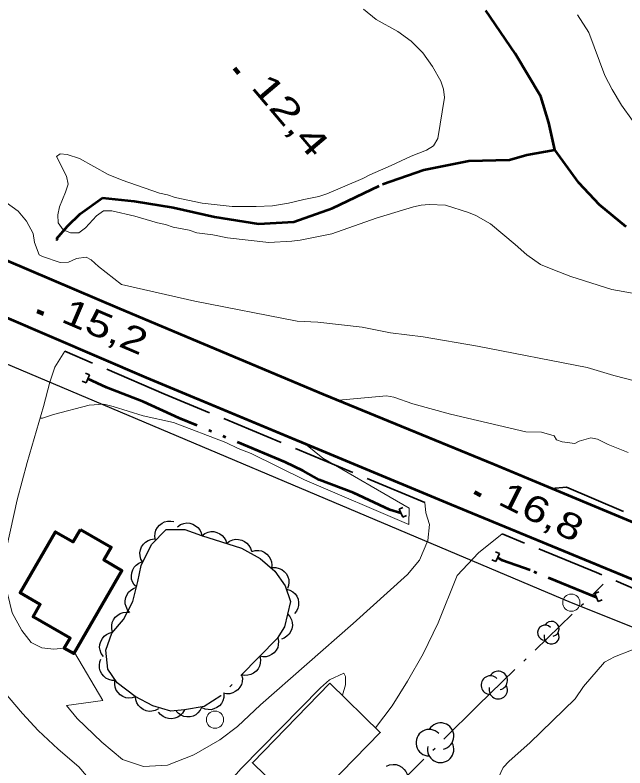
# Model space of a CAD drawing. Extents: x 386081 to 389416, y 5130568 to 5134082.
# Drawn here: x 388431 to 388501.6, y 5132469.8 to 5132556.9 of the extents above; entities that cross this region are included whole.
import ezdxf

# ---------------------------------------------------------------- set-up
doc = ezdxf.new("R2010")
doc.units = 0
doc.header["$LTSCALE"] = 1.2
for name, pattern in [('DASH_DOUBLE_DOT', [9.2, 5, -1.2, 0.3, -1.2, 0.3, -1.2]), ('DOT_DASHED', [7.7, 5, -1.2, 0.3, -1.2]), ('LONG_DASHED', [7.5, 6, -1.5])]:
    doc.linetypes.add(name, pattern=pattern)
for name, color, linetype, lineweight in [('19', 7, 'Continuous', 13), ('2', 7, 'Continuous', 13), ('21', 7, 'LONG_DASHED', 35), ('26', 7, 'Continuous', 35), ('3', 7, 'Continuous', 140), ('31', 7, 'Continuous', 70), ('36', 7, 'Continuous', 13), ('4', 7, 'DASH_DOUBLE_DOT', 53), ('41', 7, 'DOT_DASHED', 25), ('44', 7, 'Continuous', 25)]:
    doc.layers.add(name, color=color, linetype=linetype, lineweight=lineweight)

msp = doc.modelspace()

# ---------------------------------------------------------------- linework, layer by layer
at = {"layer": '19'}
for points in [[(388436.67, 5132483.63), (388435.45, 5132483.51), (388434.06, 5132483.66), (388432.83, 5132484.3), (388431.75, 5132485.68), (388430.62, 5132487.73), (388430.11, 5132489.97), (388429.81, 5132492.42), (388430.03, 5132495.37), (388431.23, 5132500.79), (388432.36, 5132505.11), (388434.28, 5132511.59), (388434.98, 5132514.4), (388435.56, 5132516.16), (388436.74, 5132518.01)], [(388478.4, 5132500.51), (388478.54, 5132499.3), (388478.95, 5132497.96), (388478.76, 5132496.09), (388477.78, 5132493.83), (388476.4, 5132492.17), (388470.11, 5132486.49), (388459.38, 5132477.09), (388456.71, 5132474.59), (388454.69, 5132473.01), (388451.68, 5132471.3), (388448.62, 5132470.09), (388445.84, 5132469.96), (388443.4, 5132470.75), (388441, 5132472.76), (388438.15, 5132475.51), (388436.92, 5132477), (388441.13, 5132477.59), (388437.86, 5132483.13)], [(388487.36, 5132496.86), (388484.64, 5132494.66), (388482.17, 5132492.04), (388479.94, 5132486.57), (388478.23, 5132482.99), (388476.41, 5132479.83), (388474.64, 5132476.95), (388472.7, 5132474.42)], [(388426.07, 5132486.38), (388426.83, 5132482.91), (388427.5, 5132481.38), (388428.05, 5132480.47), (388431.82, 5132476.09), (388433.66, 5132474.12), (388435.97, 5132471.93), (388438.35, 5132469.91), (388441.48, 5132466.22)], [(388451.47, 5132460.26), (388453.35, 5132464.17), (388455.4, 5132467.75), (388457.16, 5132469.72), (388466.35, 5132479.05), (388467.38, 5132479.98), (388469.05, 5132480.73), (388469.21, 5132480.34), (388469.23, 5132479.41), (388468.87, 5132478.19)]]:
    msp.add_lwpolyline(points, dxfattribs=at)
at = {"layer": '2'}
for points in [[(388471.32, 5132557.6), (388472.78, 5132556.38), (388475.27, 5132554.98), (388476.85, 5132553.89), (388478.19, 5132552.54), (388479.29, 5132550.96), (388480.26, 5132549.25), (388480.57, 5132548.33), (388480.69, 5132547.35), (388479.92, 5132542.63), (388479.43, 5132541.77), (388478.59, 5132541.28), (388476.83, 5132540.59), (388474.53, 5132539.48), (388472.04, 5132538.43), (388471.25, 5132537.99), (388467.07, 5132536.2), (388466.16, 5132535.89), (388464.4, 5132535.57), (388462.64, 5132535.13)], [(388502.46, 5132544.7), (388501.19, 5132546.47), (388500.09, 5132548.3), (388499.24, 5132549.89), (388497.4, 5132554.9), (388496.1, 5132556.92)], [(388462.64, 5132535.13), (388460.76, 5132534.82), (388458.88, 5132534.75), (388456.09, 5132534.73), (388452.62, 5132535.14), (388449.52, 5132535.8), (388448.61, 5132536.1), (388447.7, 5132536.28), (388443.38, 5132537.8), (388441.74, 5132538.46), (388438.45, 5132540.29), (388436.99, 5132540.77), (388436.2, 5132540.83), (388435.78, 5132540.52), (388436.94, 5132538.25), (388437.12, 5132537.34), (388436.82, 5132536.41), (388436.1, 5132534.69), (388435.92, 5132533.77), (388435.98, 5132532.85), (388436.53, 5132532.06), (388437.38, 5132531.7), (388438.35, 5132531.7), (388439.14, 5132532.26), (388440.41, 5132533.67), (388441.2, 5132534.23), (388442.18, 5132534.23), (388444.85, 5132533.63), (388447.47, 5132532.85), (388448.38, 5132532.67), (388449.29, 5132532.37), (388451.11, 5132532.01), (388452.03, 5132531.71), (388453.85, 5132531.47), (388455.55, 5132531.11), (388460.35, 5132530.59), (388463.02, 5132530.72), (388463.99, 5132530.85), (388467.63, 5132531.6), (388472.78, 5132533.41), (388477.09, 5132534.71), (388478, 5132534.9), (388478.91, 5132534.97), (388480.79, 5132534.92), (388483.46, 5132534.07), (388484.31, 5132533.71), (388486.01, 5132532.74), (388488.87, 5132530.36), (388490.21, 5132529.14), (388491.79, 5132528.05), (388493.22, 5132527.47), (388495.3, 5132526.66), (388500.06, 5132525.15), (388502.47, 5132524.7)], [(388427.81, 5132536.72), (388431.32, 5132534.2), (388432.29, 5132533.04), (388433.08, 5132531.62), (388433.21, 5132530.59), (388433.76, 5132529.16), (388434.16, 5132528.95), (388436.21, 5132528.25), (388437.14, 5132528.3), (388438.07, 5132528.73), (388439.22, 5132528.87), (388439.8, 5132528.58), (388440.62, 5132527.8), (388443.28, 5132525.71), (388451.8, 5132523.79), (388463.64, 5132521.49), (388466.02, 5132521.36), (388471.15, 5132520.78), (388474.44, 5132520.11), (388478.22, 5132519.66), (388484.5, 5132518.59), (388497.22, 5132516.11), (388500.3, 5132515.2), (388510.47, 5132512.57)], [(388468.44, 5132512.32), (388473.96, 5132512.84), (388474.83, 5132512.69), (388477.02, 5132511.91), (388481.4, 5132510.7), (388490.12, 5132508.68), (388491.92, 5132508.62), (388493.39, 5132508.19), (388493.64, 5132507.75), (388494.32, 5132507.5), (388495.78, 5132507.32), (388496.28, 5132507.59), (388497.64, 5132507.97), (388498.41, 5132507.82), (388499.64, 5132507.22), (388501.96, 5132506.28)], [(388433.88, 5132510.25), (388434.14, 5132510.25), (388435.41, 5132510.68), (388439.54, 5132511.74), (388441.25, 5132511.86), (388442.34, 5132511.62), (388445.8, 5132510.53), (388449.31, 5132509.76), (388455.37, 5132507.44), (388456.81, 5132506.74), (388458.29, 5132506.15), (388464.48, 5132503.13), (388476.58, 5132497.95), (388476.59, 5132499.82), (388466.6, 5132505.62), (388464.61, 5132507.25)], [(388485.36, 5132465.26), (388487.48, 5132469.82), (388488.18, 5132470.57), (388490.58, 5132472.7), (388495.82, 5132477.78), (388496.78, 5132479.2), (388499.21, 5132482.01), (388500.37, 5132482.65), (388502.36, 5132483.4), (388505.02, 5132483.98), (388506.36, 5132483.91), (388510.11, 5132482.94), (388511.39, 5132482.49), (388514.46, 5132481), (388516.27, 5132480), (388526.64, 5132475.38), (388530.8, 5132474.32), (388533.18, 5132473.58), (388536.35, 5132472.42), (388539.55, 5132471.05), (388545.41, 5132469.19)]]:
    msp.add_lwpolyline(points, dxfattribs=at)
at = {"layer": '21', "linetype": 'Continuous', "lineweight": 53}
for points in [[(388191.48, 5132611.97), (388201.34, 5132608.24), (388228.73, 5132598.22), (388268.27, 5132585.17), (388287.74, 5132578.66), (388303.84, 5132573.63), (388321.27, 5132567.92), (388340.39, 5132560.41), (388359.24, 5132552.66), (388386.08, 5132541.24), (388413.51, 5132528.97), (388446.14, 5132514.94), (388481.46, 5132500.28), (388528.45, 5132480.9), (388560.87, 5132469.08), (388592.98, 5132459.29), (388624.84, 5132449.91), (388649.31, 5132442.21), (388698.24, 5132426.15), (388719.57, 5132420.8), (388747.92, 5132415.16), (388759.06, 5132412.44)], [(388752.35, 5132420.42), (388746.56, 5132421.72), (388723.84, 5132426.42), (388706.19, 5132430.3), (388688.75, 5132435.61), (388650.33, 5132448.25), (388633.46, 5132453.57), (388619.16, 5132457.98), (388581.01, 5132468.83), (388558.46, 5132476.36), (388537.23, 5132484.09), (388513.45, 5132493.63), (388486.44, 5132504.88), (388466.69, 5132512.98), (388443.12, 5132522.9), (388422.08, 5132531.86), (388395.19, 5132543.69), (388370.98, 5132554.57), (388349.79, 5132563.34), (388333.23, 5132569.83), (388319.55, 5132574.91)]]:
    msp.add_lwpolyline(points, dxfattribs=at)
at = {"layer": '21'}
for points in [[(388478.4, 5132500.51), (388448.21, 5132513.08), (388436.72, 5132518.01)], [(388493.07, 5132502.12), (388494.8, 5132502.28), (388511.03, 5132495.38), (388516.65, 5132493.36), (388520.38, 5132492.74), (388523.97, 5132491.7), (388526.53, 5132490.43), (388530.37, 5132488.33), (388533.79, 5132486.72), (388541.83, 5132483.24), (388546.36, 5132481.48), (388552.87, 5132479.09), (388571.6, 5132472.68), (388572.85, 5132471.55)], [(388518.87, 5132483.55), (388515.4, 5132484.95), (388498.29, 5132492.4), (388487.36, 5132496.86)]]:
    msp.add_lwpolyline(points, dxfattribs=at)
at = {"layer": '26'}
for p, q in [((388435.96, 5132530.96), (388435.8, 5132530.83)), ((388435.96, 5132530.96), (388435.89, 5132531.04)), ((388435.8, 5132530.83), (388435.74, 5132530.91)), ((388439.58, 5132515.26), (388439.12, 5132515.45)), ((388439.58, 5132515.26), (388439.2, 5132514.33)), ((388439.2, 5132514.33), (388438.73, 5132514.52)), ((388475.43, 5132499.71), (388475.88, 5132499.92)), ((388475.85, 5132498.8), (388475.43, 5132499.71)), ((388475.85, 5132498.8), (388476.3, 5132499)), ((388487.04, 5132494.59), (388486.58, 5132494.79)), ((388487.04, 5132494.59), (388486.62, 5132493.67)), ((388486.62, 5132493.67), (388486.16, 5132493.87)), ((388498.09, 5132489.97), (388498.55, 5132490.16)), ((388498.47, 5132489.04), (388498.09, 5132489.97)), ((388498.47, 5132489.04), (388498.93, 5132489.22))]:
    msp.add_line(p, q, dxfattribs=at)
at = {"layer": '3'}
for p, q in [((388456.37, 5132550.74), (388456.88, 5132550.13)), ((388433.53, 5132522.62), (388434.26, 5132522.31)), ((388484.18, 5132501.67), (388484.89, 5132501.31))]:
    msp.add_line(p, q, dxfattribs=at)
at = {"layer": '31'}
msp.add_lwpolyline([(388438.53, 5132497.38), (388442.08, 5132495.33), (388441.23, 5132493.86), (388443.34, 5132492.63), (388437.78, 5132483), (388436.67, 5132483.63), (388437.34, 5132484.8), (388433.07, 5132487.28), (388433.89, 5132488.7), (388431.58, 5132490.03), (388435.66, 5132497.09), (388437.69, 5132495.93)], close=True, dxfattribs=at)
at = {"layer": '31', "lineweight": 35}
msp.add_lwpolyline([(388467.41, 5132479.57), (388473.25, 5132473.88), (388464.29, 5132464.68), (388458.45, 5132470.38)], close=True, dxfattribs=at)
at = {"layer": '36', "lineweight": 25}
msp.add_lwpolyline([(388287.89, 5132574.37), (388317.1, 5132565.88), (388359.16, 5132547.34), (388422.11, 5132519.87), (388495.36, 5132488.91), (388546.21, 5132468.63), (388599.35, 5132467.9), (388679.46, 5132445.13), (388742.17, 5132427.49), (388747.41, 5132426.3)], dxfattribs=at)
at = {"layer": '36'}
for centre in [(388495.378, 5132488.9), (388454.118, 5132475.36)]:
    msp.add_circle(centre, 1, dxfattribs=at)
at = {"layer": '4'}
for points in [[(388435.77, 5132531), (388437.03, 5132532.49), (388438.49, 5132533.91), (388441.1, 5132535.74), (388444.78, 5132535.38), (388449.28, 5132534.63), (388454.06, 5132533.55), (388459.14, 5132532.76), (388463.23, 5132532.98), (388467.74, 5132534.55), (388473.5, 5132537.33), (388478.28, 5132538.99), (388483.5, 5132540.05), (388488.22, 5132540.13), (388490.22, 5132540.72), (388493.48, 5132541.32), (388492.79, 5132544.43), (388491.86, 5132547.46), (388488.86, 5132552.47), (388484.42, 5132559.01)], [(388501.74, 5132532.41), (388498.65, 5132534.94), (388496.23, 5132537.5), (388493.48, 5132541.32)], [(388475.64, 5132499.25), (388474.38, 5132499.66), (388470.17, 5132501.62), (388466.19, 5132503.13), (388464.34, 5132504.15), (388462.26, 5132505.16), (388449.98, 5132510.26), (388445.86, 5132512.13), (388441.56, 5132513.8), (388439.39, 5132514.8)], [(388498.28, 5132489.5), (388490.62, 5132492.65), (388487.39, 5132493.8), (388486.83, 5132494.13)]]:
    msp.add_lwpolyline(points, dxfattribs=at)
at = {"layer": '41'}
msp.add_lwpolyline([(388437.22, 5132430.72), (388460.96, 5132453.54), (388484.53, 5132476.98), (388499.07, 5132491.03)], dxfattribs=at)
at = {"layer": '44'}
for points in [[(388447.25, 5132496.15), (388447.17, 5132496.56), (388447.21, 5132496.96), (388447.28, 5132497.29), (388447.46, 5132497.59), (388447.69, 5132497.88), (388448, 5132498.1), (388448.28, 5132498.26), (388448.63, 5132498.34), (388449, 5132498.35), (388449.35, 5132498.29)], [(388449.79, 5132497.69), (388450.13, 5132497.93), (388450.52, 5132498.06), (388450.84, 5132498.13), (388451.19, 5132498.09), (388451.55, 5132497.99), (388451.88, 5132497.8), (388452.15, 5132497.61), (388452.35, 5132497.33), (388452.52, 5132497), (388452.61, 5132496.65)], [(388452.61, 5132496.65), (388452.93, 5132496.91), (388453.31, 5132497.06), (388453.63, 5132497.14), (388453.98, 5132497.12), (388454.35, 5132497.04), (388454.69, 5132496.87), (388454.96, 5132496.69), (388455.18, 5132496.42), (388455.37, 5132496.1), (388455.47, 5132495.75)], [(388445.75, 5132493.58), (388445.54, 5132493.95), (388445.45, 5132494.34), (388445.42, 5132494.67), (388445.49, 5132495.02), (388445.62, 5132495.36), (388445.84, 5132495.67), (388446.06, 5132495.92), (388446.37, 5132496.1), (388446.71, 5132496.23), (388447.07, 5132496.28)], [(388455.47, 5132495.75), (388455.8, 5132496.01), (388456.18, 5132496.16), (388456.5, 5132496.24), (388456.85, 5132496.23), (388457.21, 5132496.15), (388457.55, 5132495.97), (388457.82, 5132495.8), (388458.05, 5132495.52), (388458.23, 5132495.2), (388458.33, 5132494.86)], [(388458.38, 5132494.84), (388458.78, 5132494.95), (388459.19, 5132494.94), (388459.52, 5132494.89), (388459.83, 5132494.73), (388460.13, 5132494.52), (388460.38, 5132494.22), (388460.56, 5132493.95), (388460.66, 5132493.62), (388460.7, 5132493.25), (388460.66, 5132492.89)], [(388445.07, 5132490.68), (388444.77, 5132490.97), (388444.58, 5132491.33), (388444.47, 5132491.64), (388444.44, 5132491.99), (388444.48, 5132492.36), (388444.62, 5132492.72), (388444.76, 5132493.01), (388445.01, 5132493.26), (388445.31, 5132493.48), (388445.64, 5132493.62)], [(388460.76, 5132492.97), (388461.17, 5132492.98), (388461.56, 5132492.87), (388461.87, 5132492.74), (388462.14, 5132492.52), (388462.38, 5132492.24), (388462.55, 5132491.89), (388462.66, 5132491.59), (388462.67, 5132491.23), (388462.62, 5132490.87), (388462.5, 5132490.53)], [(388444.27, 5132487.78), (388444, 5132488.09), (388443.83, 5132488.46), (388443.73, 5132488.78), (388443.73, 5132489.13), (388443.79, 5132489.5), (388443.95, 5132489.85), (388444.11, 5132490.13), (388444.37, 5132490.36), (388444.69, 5132490.56), (388445.03, 5132490.69)], [(388462.39, 5132490.48), (388462.79, 5132490.36), (388463.13, 5132490.14), (388463.39, 5132489.93), (388463.58, 5132489.64), (388463.73, 5132489.3), (388463.78, 5132488.92), (388463.8, 5132488.59), (388463.71, 5132488.25), (388463.56, 5132487.92), (388463.34, 5132487.63)], [(388442.27, 5132485.46), (388442.16, 5132485.86), (388442.16, 5132486.26), (388442.21, 5132486.59), (388442.36, 5132486.91), (388442.57, 5132487.21), (388442.86, 5132487.46), (388443.13, 5132487.65), (388443.47, 5132487.75), (388443.84, 5132487.79), (388444.2, 5132487.76)], [(388462.52, 5132487.6), (388462.8, 5132487.29), (388462.97, 5132486.92), (388463.07, 5132486.6), (388463.08, 5132486.25), (388463.02, 5132485.89), (388462.87, 5132485.54), (388462.71, 5132485.25), (388462.45, 5132485.01), (388462.14, 5132484.81), (388461.81, 5132484.68)], [(388441.2, 5132482.66), (388440.95, 5132483), (388440.82, 5132483.39), (388440.76, 5132483.71), (388440.79, 5132484.06), (388440.89, 5132484.42), (388441.08, 5132484.75), (388441.27, 5132485.01), (388441.55, 5132485.22), (388441.88, 5132485.39), (388442.23, 5132485.48)], [(388461.41, 5132484.84), (388461.49, 5132484.43), (388461.45, 5132484.03), (388461.38, 5132483.7), (388461.2, 5132483.4), (388460.97, 5132483.11), (388460.66, 5132482.89), (388460.38, 5132482.73), (388460.03, 5132482.65), (388459.66, 5132482.64), (388459.31, 5132482.7)], [(388442.61, 5132479.91), (388442.2, 5132479.9), (388441.81, 5132480.02), (388441.5, 5132480.15), (388441.24, 5132480.38), (388441, 5132480.66), (388440.84, 5132481.01), (388440.73, 5132481.32), (388440.73, 5132481.67), (388440.78, 5132482.04), (388440.91, 5132482.37)], [(388459.31, 5132482.7), (388459.39, 5132482.29), (388459.35, 5132481.89), (388459.28, 5132481.56), (388459.1, 5132481.26), (388458.87, 5132480.97), (388458.56, 5132480.75), (388458.27, 5132480.59), (388457.93, 5132480.51), (388457.56, 5132480.49), (388457.2, 5132480.56)], [(388457.2, 5132480.56), (388457.29, 5132480.15), (388457.25, 5132479.74), (388457.17, 5132479.42), (388457, 5132479.12), (388456.77, 5132478.83), (388456.45, 5132478.61), (388456.17, 5132478.45), (388455.83, 5132478.37), (388455.46, 5132478.35), (388455.1, 5132478.42)], [(388444.92, 5132478.01), (388444.52, 5132477.87), (388444.11, 5132477.86), (388443.78, 5132477.9), (388443.46, 5132478.03), (388443.15, 5132478.23), (388442.89, 5132478.51), (388442.69, 5132478.77), (388442.58, 5132479.11), (388442.51, 5132479.47), (388442.53, 5132479.83)], [(388447.58, 5132476.62), (388447.21, 5132476.42), (388446.81, 5132476.34), (388446.48, 5132476.32), (388446.14, 5132476.4), (388445.8, 5132476.54), (388445.49, 5132476.77), (388445.26, 5132477), (388445.08, 5132477.31), (388444.96, 5132477.66), (388444.92, 5132478.01)], [(388455.16, 5132478.34), (388455.15, 5132477.93), (388455.03, 5132477.54), (388454.88, 5132477.24), (388454.64, 5132476.98), (388454.35, 5132476.76), (388454, 5132476.61), (388453.68, 5132476.51), (388453.33, 5132476.52), (388452.97, 5132476.58), (388452.64, 5132476.73)], [(388450.57, 5132476.49), (388450.37, 5132476.13), (388450.07, 5132475.84), (388449.8, 5132475.65), (388449.47, 5132475.53), (388449.11, 5132475.47), (388448.73, 5132475.5), (388448.41, 5132475.57), (388448.1, 5132475.73), (388447.81, 5132475.96), (388447.58, 5132476.24)], [(388452.6, 5132476.83), (388452.42, 5132476.45), (388452.15, 5132476.14), (388451.9, 5132475.93), (388451.58, 5132475.78), (388451.23, 5132475.69), (388450.84, 5132475.69), (388450.52, 5132475.73), (388450.2, 5132475.87), (388449.89, 5132476.07), (388449.64, 5132476.34)], [(388473.96, 5132469.97), (388474.34, 5132470.13), (388474.75, 5132470.17), (388475.08, 5132470.16), (388475.41, 5132470.05), (388475.74, 5132469.87), (388476.02, 5132469.61), (388476.23, 5132469.37), (388476.37, 5132469.04), (388476.46, 5132468.68), (388476.46, 5132468.32)]]:
    msp.add_lwpolyline(points, dxfattribs=at)
at = {"layer": '44', "linetype": 'DOT_DASHED'}
msp.add_lwpolyline([(388450.57, 5132476.49), (388448.99, 5132476.36), (388446.93, 5132476.96), (388444.87, 5132478.04), (388442.81, 5132479.62), (388441.72, 5132481.2), (388441.47, 5132483.4), (388442.19, 5132485.36), (388443.52, 5132486.95), (388444.6, 5132489.04), (388445.2, 5132491.36), (388445.56, 5132493.2), (388446.76, 5132495.65), (388448.45, 5132497.37), (388450.63, 5132497.38), (388452.57, 5132496.66), (388457.17, 5132495.22), (388459.35, 5132494.01), (388461.05, 5132492.56), (388462.26, 5132490.86), (388462.87, 5132489.03), (388462.15, 5132486.09), (388461.31, 5132484.74), (388454.8, 5132478.11), (388452.86, 5132476.87)], close=True, dxfattribs=at)
at = {"layer": '44'}
for centre, radius, start, end in [((388493.085, 5132485.866), 0.873, 282.26917, 149.72626), ((388492.334, 5132485.43), 0.873, 44.11537, 269.80396), ((388493.085, 5132484.993), 0.873, 166.93686, 29.62122), ((388485.997, 5132479.364), 1.069, 44.11537, 269.80396), ((388486.916, 5132479.899), 1.069, 282.26917, 149.72626), ((388486.916, 5132478.83), 1.069, 166.93686, 29.62122), ((388480.241, 5132473.462), 1.534, 282.26917, 149.72626), ((388478.922, 5132472.695), 1.534, 44.11537, 269.80396), ((388480.241, 5132471.928), 1.534, 166.93686, 29.62122)]:
    msp.add_arc(centre, radius, start, end, dxfattribs=at)

# ---------------------------------------------------------------- texts
at = {"layer": '3'}
for s, rotation, width, p in [('12,4   ', 310.294, 1.4, (388458.2, 5132548.52)), ('15,2   ', 336.909, 1.3, (388436.16, 5132521.46)), ('16,8   ', 333.49, 1.3, (388486.73, 5132500.35))]:
    msp.add_text(s, height=3, rotation=rotation, dxfattribs=dict(at, width=width)).set_placement(p)

doc.saveas('drawing.dxf')
